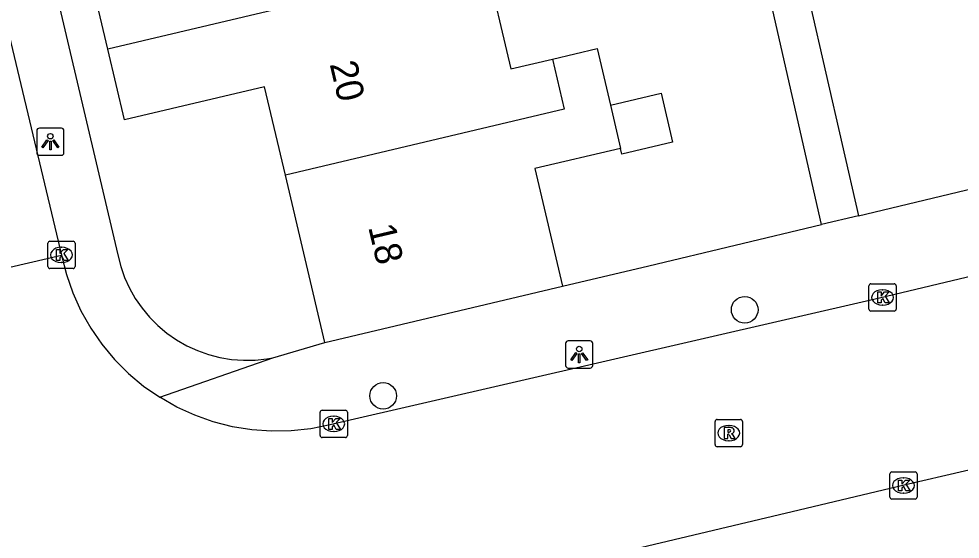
# Model space of a CAD drawing. Extents: x 158038 to 159242, y 380133 to 381214.
# Drawn here: x 158854.56 to 158889.13, y 380715 to 380734.09 of the extents above; entities that cross this region are included whole.
import ezdxf

# ---------------------------------------------------------------- set-up
doc = ezdxf.new("R2010")
doc.units = 0
for name, color, linetype in [('IMGEO_Boom', 7, 'Continuous'), ('IMGEO_Kolk', 7, 'Continuous'), ('IMGEO_Lichtpunt', 7, 'Continuous'), ('IMGEO_Pand', 7, 'Continuous'), ('IMGEO_Pand_nummerreeks', 7, 'Continuous'), ('IMGEO_Rijbaan_lokaal_open', 7, 'Continuous'), ('IMGEO_Rioolput', 7, 'Continuous'), ('IMGEO_Voetpad_open', 7, 'Continuous')]:
    doc.layers.add(name, color=color, linetype=linetype)

msp = doc.modelspace()

# ---------------------------------------------------------------- linework, layer by layer
at = {"layer": 'IMGEO_Boom'}
for centre in [(158881.217, 380723.414), (158867.939, 380720.256)]:
    msp.add_circle(centre, 0.489, dxfattribs=at)
at = {"layer": 'IMGEO_Kolk'}
for p, q in [((158855.622, 380725), (158855.622, 380725.852)), ((158855.697, 380725.926), (158856.549, 380725.926)), ((158856.11, 380725.706), (158856.135, 380725.706)), ((158856.623, 380725.852), (158856.623, 380725)), ((158856.133, 380725.146), (158856.108, 380725.146)), ((158856.549, 380724.926), (158855.697, 380724.926)), ((158885.78, 380723.441), (158885.78, 380724.293)), ((158885.855, 380724.367), (158886.707, 380724.367)), ((158886.781, 380724.293), (158886.781, 380723.441)), ((158886.268, 380724.147), (158886.293, 380724.147)), ((158886.291, 380723.587), (158886.266, 380723.587)), ((158886.707, 380723.367), (158885.855, 380723.367)), ((158865.622, 380718.8), (158865.622, 380719.652)), ((158865.697, 380719.726), (158866.549, 380719.726)), ((158866.11, 380719.506), (158866.135, 380719.506)), ((158866.623, 380719.652), (158866.623, 380718.8)), ((158866.133, 380718.946), (158866.108, 380718.946)), ((158866.549, 380718.726), (158865.697, 380718.726)), ((158886.548, 380716.54), (158886.548, 380717.392)), ((158886.623, 380717.466), (158887.475, 380717.466)), ((158887.549, 380717.392), (158887.549, 380716.54)), ((158887.036, 380717.246), (158887.061, 380717.246)), ((158887.059, 380716.686), (158887.034, 380716.686)), ((158887.475, 380716.466), (158886.623, 380716.466))]:
    msp.add_line(p, q, dxfattribs=at)
for points in [[(158855.622, 380725), (158855.622, 380725.852)], [(158855.697, 380725.926), (158856.549, 380725.926)], [(158856.623, 380725.852), (158856.623, 380725)], [(158855.943, 380725.626), (158856.066, 380725.626), (158856.066, 380725.475), (158856.196, 380725.626), (158856.36, 380725.626), (158856.214, 380725.475), (158856.367, 380725.226), (158856.215, 380725.226), (158856.13, 380725.39), (158856.066, 380725.323), (158856.066, 380725.226), (158855.943, 380725.226), (158855.943, 380725.626)], [(158856.549, 380724.926), (158855.697, 380724.926)], [(158885.78, 380723.441), (158885.78, 380724.293)], [(158885.855, 380724.367), (158886.707, 380724.367)], [(158886.781, 380724.293), (158886.781, 380723.441)], [(158886.101, 380724.067), (158886.224, 380724.067), (158886.224, 380723.916), (158886.354, 380724.067), (158886.518, 380724.067), (158886.372, 380723.916), (158886.525, 380723.667), (158886.373, 380723.667), (158886.288, 380723.831), (158886.224, 380723.764), (158886.224, 380723.667), (158886.101, 380723.667), (158886.101, 380724.067)], [(158886.707, 380723.367), (158885.855, 380723.367)], [(158865.622, 380718.8), (158865.622, 380719.652)], [(158865.697, 380719.726), (158866.549, 380719.726)], [(158865.943, 380719.426), (158866.066, 380719.426), (158866.066, 380719.275), (158866.196, 380719.426), (158866.36, 380719.426), (158866.214, 380719.275), (158866.367, 380719.026), (158866.215, 380719.026), (158866.13, 380719.19), (158866.066, 380719.123), (158866.066, 380719.026), (158865.943, 380719.026), (158865.943, 380719.426)], [(158866.623, 380719.652), (158866.623, 380718.8)], [(158866.549, 380718.726), (158865.697, 380718.726)], [(158886.548, 380716.54), (158886.548, 380717.392)], [(158886.623, 380717.466), (158887.475, 380717.466)], [(158887.549, 380717.392), (158887.549, 380716.54)], [(158886.869, 380717.166), (158886.992, 380717.166), (158886.992, 380717.015), (158887.122, 380717.166), (158887.286, 380717.166), (158887.14, 380717.015), (158887.293, 380716.766), (158887.141, 380716.766), (158887.056, 380716.93), (158886.992, 380716.863), (158886.992, 380716.766), (158886.869, 380716.766), (158886.869, 380717.166)], [(158887.475, 380716.466), (158886.623, 380716.466)]]:
    msp.add_lwpolyline(points, dxfattribs=at)
for centre, start, end in [((158855.699, 380725.85), 91.552, 178.448), ((158855.699, 380725.85), 91.552, 178.448), ((158856.547, 380725.85), 1.552, 88.448), ((158856.547, 380725.85), 1.552, 88.448), ((158855.699, 380725.002), 181.552, 268.448), ((158855.699, 380725.002), 181.552, 268.448), ((158856.547, 380725.002), 271.552, 358.448), ((158856.547, 380725.002), 271.552, 358.448), ((158885.857, 380724.291), 91.552, 178.448), ((158885.857, 380724.291), 91.552, 178.448), ((158886.705, 380724.291), 1.552, 88.448), ((158886.705, 380724.291), 1.552, 88.448), ((158885.857, 380723.443), 181.552, 268.448), ((158885.857, 380723.443), 181.552, 268.448), ((158886.705, 380723.443), 271.552, 358.448), ((158886.705, 380723.443), 271.552, 358.448), ((158865.699, 380719.65), 91.552, 178.448), ((158865.699, 380719.65), 91.552, 178.448), ((158866.547, 380719.65), 1.552, 88.448), ((158866.547, 380719.65), 1.552, 88.448), ((158865.699, 380718.802), 181.552, 268.448), ((158865.699, 380718.802), 181.552, 268.448), ((158866.547, 380718.802), 271.552, 358.448), ((158866.547, 380718.802), 271.552, 358.448), ((158886.625, 380717.39), 91.552, 178.448), ((158886.625, 380717.39), 91.552, 178.448), ((158887.473, 380717.39), 1.552, 88.448), ((158887.473, 380717.39), 1.552, 88.448), ((158886.625, 380716.542), 181.552, 268.448), ((158886.625, 380716.542), 181.552, 268.448), ((158887.473, 380716.542), 271.552, 358.448), ((158887.473, 380716.542), 271.552, 358.448)]:
    msp.add_arc(centre, 0.0765, start, end, dxfattribs=at)
for centre, major_axis, ratio, start_param, end_param in [((158856.109, 380725.426), (-0.387, 0.002), 0.722429, 4.712389, 7.853982), ((158856.134, 380725.426), (-0.39, 0.002), 0.717154, 1.570796, 4.712389), ((158886.267, 380723.867), (-0.387, 0.002), 0.722429, 4.712389, 7.853982), ((158886.292, 380723.867), (-0.39, 0.002), 0.717154, 1.570796, 4.712389), ((158866.109, 380719.226), (-0.387, 0.002), 0.722429, 4.712389, 7.853982), ((158866.134, 380719.226), (-0.39, 0.002), 0.717154, 1.570796, 4.712389), ((158887.035, 380716.966), (-0.387, 0.002), 0.722429, 4.712389, 7.853982), ((158887.06, 380716.966), (-0.39, 0.002), 0.717154, 1.570796, 4.712389)]:
    msp.add_ellipse(centre, major_axis=major_axis, ratio=ratio, start_param=start_param, end_param=end_param, dxfattribs=at)
at = {"layer": 'IMGEO_Lichtpunt'}
for p, q in [((158855.215, 380729.983), (158855.215, 380729.176)), ((158855.215, 380729.983), (158855.215, 380729.176)), ((158856.117, 380730.078), (158855.309, 380730.078)), ((158856.117, 380730.078), (158855.309, 380730.078)), ((158856.211, 380729.176), (158856.211, 380729.983)), ((158856.211, 380729.176), (158856.211, 380729.983)), ((158855.309, 380729.082), (158856.117, 380729.082)), ((158855.309, 380729.082), (158856.117, 380729.082)), ((158875.541, 380722.272), (158874.733, 380722.272)), ((158875.541, 380722.272), (158874.733, 380722.272)), ((158874.639, 380722.177), (158874.639, 380721.37)), ((158874.639, 380722.177), (158874.639, 380721.37)), ((158875.635, 380721.37), (158875.635, 380722.177)), ((158875.635, 380721.37), (158875.635, 380722.177)), ((158874.733, 380721.276), (158875.541, 380721.276)), ((158874.733, 380721.276), (158875.541, 380721.276))]:
    msp.add_line(p, q, dxfattribs=at)
for points in [[(158855.589, 380729.647), (158855.628, 380729.619), (158855.44, 380729.357), (158855.402, 380729.384), (158855.589, 380729.647)], [(158855.691, 380729.599), (158855.738, 380729.599), (158855.738, 380729.277), (158855.691, 380729.277), (158855.691, 380729.599)], [(158855.801, 380729.619), (158855.839, 380729.646), (158856.026, 380729.384), (158855.987, 380729.356), (158855.801, 380729.619)], [(158875.013, 380721.841), (158875.052, 380721.813), (158874.864, 380721.551), (158874.826, 380721.578), (158875.013, 380721.841)], [(158875.225, 380721.813), (158875.263, 380721.84), (158875.45, 380721.578), (158875.411, 380721.55), (158875.225, 380721.813)], [(158875.115, 380721.793), (158875.162, 380721.793), (158875.162, 380721.471), (158875.115, 380721.471), (158875.115, 380721.793)]]:
    msp.add_lwpolyline(points, dxfattribs=at)
for centre in [(158855.714, 380729.781), (158875.138, 380721.975)]:
    msp.add_circle(centre, 0.0994, dxfattribs=at)
for centre, start, end in [((158855.309, 380729.983), 90, 180), ((158855.309, 380729.983), 90, 180), ((158856.117, 380729.983), 0, 90), ((158856.117, 380729.983), 0, 90), ((158855.309, 380729.176), 180, 270), ((158855.309, 380729.176), 180, 270), ((158856.117, 380729.176), 270, 0), ((158856.117, 380729.176), 270, 360), ((158874.733, 380722.177), 90, 180), ((158874.733, 380722.177), 90, 180), ((158875.541, 380722.177), 0, 90), ((158875.541, 380722.177), 0, 90), ((158874.733, 380721.37), 180, 270), ((158874.733, 380721.37), 180, 270), ((158875.541, 380721.37), 270, 0), ((158875.541, 380721.37), 270, 360)]:
    msp.add_arc(centre, 0.0946, start, end, dxfattribs=at)
at = {"layer": 'IMGEO_Pand'}
for points in [[(158857.823, 380732.976), (158857.211, 380735.566), (158862.317, 380736.772), (158861.548, 380740.03)], [(158871.681, 380736.253), (158857.823, 380732.976)], [(158871.681, 380736.253), (158872.626, 380732.252), (158874.152, 380732.613)], [(158864.346, 380728.349), (158863.579, 380731.597), (158858.435, 380730.383), (158857.823, 380732.976)], [(158874.152, 380732.613), (158875.795, 380733.001), (158876.286, 380730.922)], [(158874.152, 380732.613), (158874.588, 380730.771), (158864.346, 380728.349)], [(158876.286, 380730.922), (158878.144, 380731.361), (158878.567, 380729.567), (158876.709, 380729.128), (158876.66, 380729.336)], [(158876.286, 380730.922), (158876.66, 380729.336)], [(158876.66, 380729.336), (158873.505, 380728.591), (158874.525, 380724.274)], [(158865.796, 380722.213), (158864.346, 380728.349)], [(158865.796, 380722.213), (158874.525, 380724.274)]]:
    msp.add_lwpolyline(points, dxfattribs=at)
at = {"layer": 'IMGEO_Rijbaan_lokaal_open'}
for points in [[(158851.044, 380746.662), (158851.575, 380744.417), (158856.124, 380725.416)], [(158849.202, 380723.815), (158856.124, 380725.416)], [(158856.124, 380725.416), (158856.301, 380724.714), (158856.54, 380724.032), (158856.839, 380723.373), (158857.196, 380722.743), (158857.608, 380722.148), (158858.071, 380721.592), (158858.582, 380721.08), (158859.137, 380720.615), (158859.731, 380720.202)], [(158889.92, 380724.734), (158886.167, 380723.839), (158866.094, 380719.215), (158865.989, 380719.188), (158865.279, 380719.047), (158864.56, 380718.969), (158863.836, 380718.955), (158863.115, 380719.007), (158862.4, 380719.123), (158861.699, 380719.302), (158861.017, 380719.543), (158860.359, 380719.844), (158859.731, 380720.202)], [(158891.502, 380718.008), (158887.08, 380716.975), (158883.218, 380716.059), (158876.928, 380714.568)]]:
    msp.add_lwpolyline(points, dxfattribs=at)
at = {"layer": 'IMGEO_Rioolput'}
for p, q in [((158880.131, 380718.465), (158880.131, 380719.317)), ((158880.206, 380719.391), (158881.058, 380719.391)), ((158880.619, 380719.171), (158880.644, 380719.171)), ((158881.132, 380719.317), (158881.132, 380718.465)), ((158881.058, 380718.391), (158880.206, 380718.391)), ((158880.642, 380718.611), (158880.617, 380718.611))]:
    msp.add_line(p, q, dxfattribs=at)
for points in [[(158880.131, 380718.465), (158880.131, 380719.317)], [(158880.206, 380719.391), (158881.058, 380719.391)], [(158880.72, 380719.089), (158880.468, 380719.091), (158880.468, 380718.691)], [(158881.132, 380719.317), (158881.132, 380718.465)], [(158880.468, 380718.691), (158880.592, 380718.691), (158880.592, 380718.853), (158880.603, 380718.853)], [(158880.646, 380719.01), (158880.592, 380719.01), (158880.592, 380718.929)], [(158880.592, 380718.929), (158880.644, 380718.929)], [(158880.65, 380718.824), (158880.721, 380718.691), (158880.861, 380718.691), (158880.796, 380718.817)], [(158881.058, 380718.391), (158880.206, 380718.391)]]:
    msp.add_lwpolyline(points, dxfattribs=at)
for centre, radius, start, end in [((158880.208, 380719.315), 0.0765, 91.552, 178.448), ((158880.208, 380719.315), 0.0765, 91.552, 178.448), ((158880.719, 380718.979), 0.109, 350.3612, 89.416), ((158881.056, 380719.315), 0.0765, 1.552, 88.448), ((158881.056, 380719.315), 0.0765, 1.552, 88.448), ((158880.602, 380718.8), 0.0533, 26.0293, 88.6989), ((158880.628, 380719.118), 0.19, 274.7715, 282.9687), ((158880.652, 380718.914), 0.0964, 77.0061, 93.1865), ((158880.666, 380718.971), 0.0378, 276.6634, 79.6772), ((158880.717, 380718.979), 0.112, 277.5842, 350.9817), ((158880.701, 380718.764), 0.108, 29.5134, 73.7905), ((158880.208, 380718.467), 0.0765, 181.552, 268.448), ((158880.208, 380718.467), 0.0765, 181.552, 268.448), ((158881.056, 380718.467), 0.0765, 271.552, 358.448), ((158881.056, 380718.467), 0.0765, 271.552, 358.448)]:
    msp.add_arc(centre, radius, start, end, dxfattribs=at)
for centre, major_axis, ratio, start_param, end_param in [((158880.618, 380718.891), (-0.387, 0.002), 0.722429, 4.712389, 7.853982), ((158880.643, 380718.891), (-0.39, 0.002), 0.717154, 1.570796, 4.712389)]:
    msp.add_ellipse(centre, major_axis=major_axis, ratio=ratio, start_param=start_param, end_param=end_param, dxfattribs=at)
at = {"layer": 'IMGEO_Voetpad_open'}
for points in [[(158844.31, 380796.654), (158841.525, 380796.005), (158852.39, 380750), (158858.194, 380725.425), (158858.3, 380725.006), (158858.443, 380724.598), (158858.621, 380724.204), (158858.834, 380723.828), (158859.08, 380723.472), (158859.357, 380723.14), (158859.662, 380722.833), (158859.994, 380722.555), (158860.348, 380722.308), (158860.724, 380722.094), (158861.117, 380721.914), (158861.525, 380721.77), (158861.944, 380721.663), (158862.371, 380721.594), (158862.802, 380721.563), (158863.234, 380721.571), (158863.664, 380721.617), (158863.885, 380721.656)], [(158884.044, 380726.544), (158878.649, 380750.216), (158879.999, 380750.523), (158881.418, 380744.299), (158883.603, 380734.711), (158885.391, 380726.865)], [(158885.391, 380726.865), (158893.253, 380728.741), (158893.192, 380728.916)], [(158885.391, 380726.865), (158884.044, 380726.544)], [(158874.525, 380724.274), (158877.695, 380725.03), (158884.044, 380726.544)], [(158863.885, 380721.656), (158865.796, 380722.213)], [(158859.731, 380720.202), (158863.885, 380721.656)]]:
    msp.add_lwpolyline(points, dxfattribs=at)

# ---------------------------------------------------------------- texts
at = {"layer": 'IMGEO_Pand_nummerreeks'}
for s, rotation, p in [('20', 283.3056, (158865.969, 380732.43)), ('18', 283.3039, (158867.384, 380726.452))]:
    msp.add_text(s, height=1, rotation=rotation, dxfattribs=at).set_placement(p)

doc.saveas('drawing.dxf')
